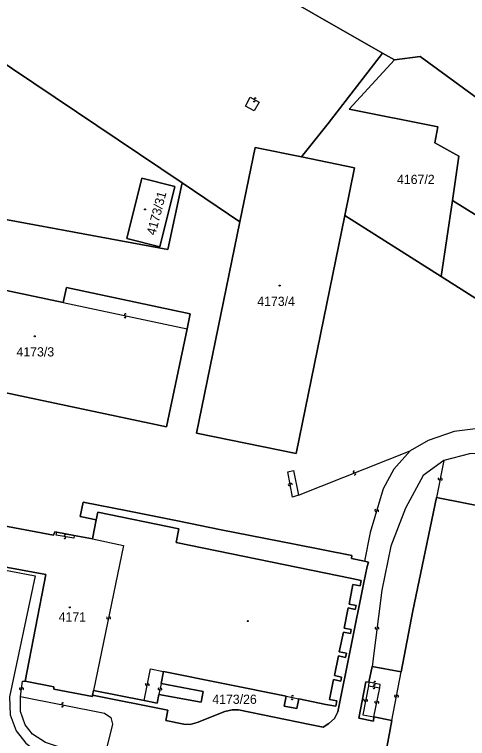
# Model space of a CAD drawing. Extents: x -598233 to -596890, y -1157848 to -1156431.
# Drawn here: x -597624.3 to -597540.6, y -1157576 to -1157442.2 of the extents above; entities that cross this region are included whole.
import ezdxf

# ---------------------------------------------------------------- set-up
doc = ezdxf.new("R2010")
doc.units = 0
for name, color, linetype in [('Level 1', 7, 'Continuous'), ('Level 13', 7, 'Continuous'), ('Level 3', 7, 'Continuous'), ('Level 4', 7, 'Continuous'), ('Level 5', 7, 'Continuous'), ('Level 60', 7, 'Continuous')]:
    doc.layers.add(name, color=color, linetype=linetype)

msp = doc.modelspace()

# ---------------------------------------------------------------- linework, layer by layer
at = {"layer": 'Level 1'}
for points in [[(-597653.75, -1157390.49), (-597620.55, -1157411.64), (-597581.5, -1157434.85), (-597556.28, -1157449.32)], [(-597593.31, -1157473.31), (-597628.63, -1157449.57), (-597639.6, -1157447.4)], [(-597571.24, -1157468.5), (-597566.34, -1157462.32), (-597556.28, -1157449.32)], [(-597556.28, -1157449.32), (-597554.08, -1157450.56)], [(-597554.08, -1157450.56), (-597549.35, -1157449.9), (-597506.83, -1157481.03), (-597497.55, -1157492.97), (-597480.95, -1157505.21), (-597444.52, -1157530.13)], [(-597554.08, -1157450.56), (-597562.49, -1157459.66), (-597546.09, -1157462.91), (-597546.64, -1157465.91), (-597542.24, -1157468.34), (-597543.4, -1157476.52)], [(-597582.64, -1157480.48), (-597579.81, -1157466.73), (-597571.24, -1157468.5)], [(-597571.24, -1157468.5), (-597561.46, -1157470.53), (-597563.26, -1157479.35)], [(-597600.74, -1157472.41), (-597594.63, -1157473.94), (-597597.43, -1157485.09), (-597603.54, -1157483.56), (-597600.74, -1157472.41)], [(-597657.12, -1157515.39), (-597655.2, -1157505.32), (-597651.71, -1157488.19), (-597646.14, -1157482.93), (-597642.44, -1157483.75), (-597641.24, -1157477.25), (-597595.98, -1157485.61), (-597593.31, -1157473.31)], [(-597582.64, -1157480.48), (-597593.31, -1157473.31)], [(-597545.47, -1157490.57), (-597543.4, -1157476.52)], [(-597543.4, -1157476.52), (-597484.14, -1157513.43)], [(-597563.26, -1157479.35), (-597572.28, -1157523.35), (-597590.64, -1157519.55), (-597582.64, -1157480.48)], [(-597545.47, -1157490.57), (-597563.26, -1157479.35)], [(-597592.39, -1157500.29), (-597596.21, -1157518.42), (-597650.02, -1157507.01), (-597646.2, -1157488.88), (-597615.28, -1157495.43)], [(-597483.9, -1157529.65), (-597545.47, -1157490.57)], [(-597615.28, -1157495.43), (-597614.69, -1157492.65), (-597591.84, -1157497.49), (-597592.39, -1157500.29)], [(-597552.87, -1157563.7), (-597550.72, -1157552.39), (-597546.34, -1157531.48)], [(-597546.34, -1157531.48), (-597535.44, -1157533.62)], [(-597609.16, -1157535.56), (-597611.83, -1157535.03), (-597612.15, -1157534.97), (-597611.57, -1157532.29), (-597603.43, -1157533.93), (-597594.16, -1157535.76), (-597586.13, -1157537.44), (-597572.54, -1157540.07), (-597561.94, -1157542.2), (-597562.04, -1157542.75), (-597559.64, -1157543.24)], [(-597571.77, -1157568.68), (-597566.78, -1157569.7), (-597564.94, -1157570.01), (-597564.75, -1157569.04), (-597566.07, -1157568.77), (-597565.33, -1157565.12), (-597564.01, -1157565.38), (-597563.86, -1157564.65), (-597565.18, -1157564.39), (-597564.44, -1157560.75), (-597563.13, -1157561.01), (-597562.98, -1157560.26), (-597564.29, -1157560), (-597563.54, -1157556.33), (-597562.24, -1157556.59), (-597562.09, -1157555.86), (-597563.4, -1157555.6), (-597562.64, -1157551.88), (-597561.34, -1157552.13), (-597561.19, -1157551.4), (-597562.49, -1157551.15), (-597561.76, -1157547.52), (-597560.43, -1157547.79), (-597560.24, -1157546.8), (-597562, -1157546.41), (-597594.4, -1157539.79), (-597593.9, -1157537.26), (-597608.87, -1157534.19), (-597609.16, -1157535.56)], [(-597631.81, -1157535.67), (-597617.07, -1157538.43), (-597616.85, -1157537.83), (-597616.48, -1157537.88)], [(-597609.89, -1157539.1), (-597609.16, -1157535.56)], [(-597616.48, -1157537.88), (-597613.24, -1157538.47)], [(-597609.89, -1157539.1), (-597613.24, -1157538.47)], [(-597622.27, -1157565.41), (-597618.47, -1157545.69), (-597633.27, -1157542.95)], [(-597559.64, -1157543.24), (-597559.41, -1157543.29), (-597558.87, -1157543.41), (-597559.11, -1157544.19), (-597559.73, -1157547.19), (-597564.58, -1157571.1), (-597565.18, -1157572.29), (-597566.23, -1157573.23), (-597567.28, -1157573.9), (-597569.7, -1157573.4), (-597582.91, -1157570.71), (-597584.1, -1157570.68), (-597585.45, -1157570.99), (-597590.54, -1157573.07), (-597591.85, -1157573.4), (-597593.02, -1157573.35), (-597596.34, -1157572.67), (-597595.94, -1157570.77), (-597609.85, -1157568.01)], [(-597558.81, -1157565.59), (-597558.23, -1157562.69)], [(-597558.23, -1157562.69), (-597552.87, -1157563.7)], [(-597597.2, -1157565.82), (-597596.76, -1157563.6)], [(-597596.76, -1157563.6), (-597574.12, -1157568.21)], [(-597609.85, -1157568.01), (-597609.89, -1157568.22), (-597617.03, -1157566.86), (-597616.99, -1157566.44), (-597622.27, -1157565.41)], [(-597597.61, -1157567.9), (-597589.78, -1157569.32), (-597589.4, -1157567.34), (-597597.2, -1157565.82)], [(-597557.88, -1157572.01), (-597557.96, -1157572.78), (-597560.69, -1157572.27), (-597559.39, -1157565.55), (-597558.81, -1157565.59)], [(-597609.85, -1157568.01), (-597609.66, -1157567.11)], [(-597609.66, -1157567.11), (-597600.32, -1157568.98)], [(-597600.32, -1157568.98), (-597597.93, -1157569.45), (-597597.61, -1157567.9)], [(-597574.12, -1157568.21), (-597574.47, -1157570.01), (-597572.12, -1157570.44), (-597571.77, -1157568.68)], [(-597554.58, -1157572.65), (-597557.88, -1157572.01)], [(-597536.35, -1157589.03), (-597537.61, -1157588.76), (-597537.67, -1157589.06), (-597556.88, -1157585.03), (-597554.58, -1157572.65)]]:
    msp.add_lwpolyline(points, dxfattribs=at)
at = {"layer": 'Level 13'}
for centre, start, end in [((-597579.99, -1157458.09), 187.9302, 60.5202), ((-597579.81, -1157457.77), 8.1447, 240.2427), ((-597603.88, -1157498.04), 205.1713, 77.7613), ((-597603.8, -1157497.68), 25.3857, 257.4837), ((-597561.56, -1157526.74), 59.04, 291.138), ((-597561.42, -1157527.08), 238.8255, 111.4156), ((-597545.84, -1157528.01), 115.8644, 348.4544), ((-597545.48, -1157528.09), 296.0789, 168.1769), ((-597573.53, -1157529.08), 138.1682, 10.2662), ((-597573.17, -1157529.02), 317.9537, 190.5437), ((-597557.56, -1157533.85), 110.8652, 343.4552), ((-597557.2, -1157533.95), 291.0797, 163.1777), ((-597614.97, -1157538.88), 207.0834, 79.1814), ((-597614.91, -1157538.52), 26.8689, 259.4589), ((-597607.08, -1157553.67), 115.5198, 348.1098), ((-597606.72, -1157553.75), 295.7343, 167.8323), ((-597557.5, -1157555.6), 119.8188, 352.4088), ((-597557.14, -1157555.65), 300.0332, 172.1312), ((-597557.72, -1157565.62), 26.0594, 258.6494), ((-597623.16, -1157566.79), 119.8304, 351.9284), ((-597622.8, -1157566.84), 299.6159, 172.2059), ((-597599.91, -1157566.01), 115.9876, 348.0856), ((-597599.55, -1157566.09), 295.7732, 168.3632), ((-597597.58, -1157566.82), 116.0074, 348.5974), ((-597597.22, -1157566.9), 296.2218, 168.3198), ((-597557.89, -1157566.61), 206.756, 79.346), ((-597557.83, -1157566.25), 26.9705, 259.0685), ((-597557.8, -1157565.98), 206.2738, 78.3718), ((-597572.91, -1157568.26), 26.0628, 258.1608), ((-597553.9, -1157568.14), 116.5561, 348.6541), ((-597553.54, -1157568.22), 296.3416, 168.9316), ((-597615.36, -1157569.6), 26.2261, 258.3241), ((-597572.99, -1157568.62), 205.8483, 78.4383), ((-597559.6, -1157568.9), 116.0726, 348.6626), ((-597559.24, -1157568.98), 296.287, 168.385), ((-597557.53, -1157569.28), 116.2469, 348.3449), ((-597557.17, -1157569.36), 296.0324, 168.6224), ((-597615.44, -1157569.96), 206.0116, 78.6016)]:
    msp.add_arc(centre, 0.184, start, end, dxfattribs=at)
at = {"layer": 'Level 3'}
for points in [[(-597580.74, -1157457.46), (-597579.06, -1157458.4), (-597580.02, -1157459.98), (-597581.61, -1157459.1), (-597580.74, -1157457.46)], [(-597615.28, -1157495.43), (-597592.39, -1157500.29)], [(-597483.9, -1157529.65), (-597494.75, -1157524.56), (-597505.07, -1157521.7), (-597517.29, -1157519.65), (-597529.3, -1157518.58), (-597538.16, -1157518.62), (-597543.09, -1157519.23), (-597547.9, -1157520.9), (-597551.17, -1157522.81)], [(-597571.81, -1157531.01), (-597551.17, -1157522.81)], [(-597551.17, -1157522.81), (-597554.23, -1157526.21), (-597556.21, -1157529.88), (-597558.56, -1157537.92), (-597559.64, -1157543.24)], [(-597525.33, -1157524.21), (-597532.07, -1157523.13), (-597540.22, -1157523.37), (-597544.97, -1157524.62)], [(-597544.97, -1157524.62), (-597548.77, -1157527.41), (-597552.07, -1157533.42), (-597554.78, -1157540.47), (-597556.41, -1157548.56), (-597558.23, -1157562.69)], [(-597544.97, -1157524.62), (-597546.34, -1157531.48)], [(-597571.81, -1157531.01), (-597572.9, -1157531.41), (-597573.8, -1157526.69), (-597572.76, -1157526.46), (-597571.81, -1157531.01)], [(-597613.24, -1157538.47), (-597613.31, -1157538.99), (-597616.56, -1157538.4), (-597616.48, -1157537.88)], [(-597609.89, -1157539.1), (-597604.14, -1157540.31), (-597609.66, -1157567.11)], [(-597634.01, -1157543.37), (-597633.4, -1157543.48), (-597620.47, -1157545.91), (-597625.19, -1157568.33), (-597625.08, -1157571.66), (-597623.98, -1157574.59), (-597622.2, -1157576.88), (-597620.02, -1157578.46), (-597589.18, -1157588.58), (-597588.51, -1157586.6), (-597607.87, -1157580.33)], [(-597600.32, -1157568.98), (-597599.14, -1157563.12), (-597596.76, -1157563.6)], [(-597554.58, -1157572.65), (-597552.87, -1157563.7)], [(-597623.17, -1157568.25), (-597622.79, -1157565.38), (-597622.27, -1157565.41)], [(-597597.2, -1157565.82), (-597597.61, -1157567.9)], [(-597558.89, -1157566.24), (-597559.95, -1157571.65), (-597557.88, -1157572.01)], [(-597558.81, -1157565.59), (-597558.89, -1157566.24)], [(-597558.89, -1157566.24), (-597556.82, -1157566.62)], [(-597556.82, -1157566.62), (-597556.72, -1157566), (-597558.81, -1157565.59)], [(-597557.88, -1157572.01), (-597556.82, -1157566.62)], [(-597607.87, -1157580.33), (-597618.52, -1157576.74), (-597620.96, -1157575.18), (-597622.3, -1157573.48), (-597623.18, -1157571), (-597623.17, -1157568.25)], [(-597623.17, -1157568.25), (-597607.64, -1157571.31), (-597606.45, -1157572.14), (-597606.16, -1157573.38), (-597607.87, -1157580.33)], [(-597574.12, -1157568.21), (-597571.77, -1157568.68)]]:
    msp.add_lwpolyline(points, dxfattribs=at)
at = {"layer": 'Level 5'}
for centre, radius in [((-597600.17, -1157478.21), 0.09), ((-597600.17, -1157478.21), 0.0521), ((-597575.3, -1157492.28), 0.09), ((-597575.3, -1157492.28), 0.0521), ((-597620.53, -1157501.66), 0.09), ((-597620.53, -1157501.66), 0.0521), ((-597614.07, -1157551.76), 0.09), ((-597614.07, -1157551.76), 0.0521), ((-597581.2, -1157554.31), 0.09), ((-597581.2, -1157554.31), 0.0521)]:
    msp.add_circle(centre, radius, dxfattribs=at)
at = {"layer": 'Level 60'}
for points in [[(-597593.31, -1157473.31), (-597628.63, -1157449.57), (-597639.6, -1157447.4), (-597667.82, -1157436.45), (-597653.75, -1157390.49), (-597620.55, -1157411.64), (-597581.5, -1157434.85), (-597556.28, -1157449.32), (-597566.34, -1157462.32), (-597571.24, -1157468.5), (-597579.81, -1157466.73), (-597582.64, -1157480.48)], [(-597543.4, -1157476.52), (-597545.47, -1157490.57), (-597563.26, -1157479.35), (-597561.46, -1157470.53), (-597571.24, -1157468.5), (-597566.34, -1157462.32), (-597556.28, -1157449.32), (-597554.08, -1157450.56), (-597562.49, -1157459.66), (-597546.09, -1157462.91), (-597546.64, -1157465.91), (-597542.24, -1157468.34)], [(-597479.69, -1157516.2), (-597484.14, -1157513.43), (-597543.4, -1157476.52), (-597542.24, -1157468.34), (-597546.64, -1157465.91), (-597546.09, -1157462.91), (-597562.49, -1157459.66), (-597554.08, -1157450.56), (-597549.35, -1157449.9), (-597506.83, -1157481.03), (-597497.55, -1157492.97), (-597480.95, -1157505.21), (-597444.52, -1157530.13), (-597445.38, -1157537.62), (-597467.84, -1157523.64), (-597475.45, -1157518.85)], [(-597563.26, -1157479.35), (-597572.28, -1157523.35), (-597590.64, -1157519.55), (-597582.64, -1157480.48), (-597579.81, -1157466.73), (-597571.24, -1157468.5), (-597561.46, -1157470.53)], [(-597600.74, -1157472.41), (-597594.63, -1157473.94), (-597597.43, -1157485.09), (-597603.54, -1157483.56)], [(-597594.63, -1157473.94), (-597600.74, -1157472.41), (-597603.54, -1157483.56), (-597597.43, -1157485.09)], [(-597470.35, -1157527.52), (-597467.84, -1157523.64), (-597445.38, -1157537.62), (-597447.03, -1157541.13), (-597450.63, -1157540.41), (-597471.26, -1157536.31), (-597474.78, -1157535.61), (-597483.9, -1157529.65), (-597545.47, -1157490.57), (-597543.4, -1157476.52), (-597484.14, -1157513.43), (-597485.83, -1157516.16), (-597487.79, -1157514.98), (-597488.33, -1157515.72), (-597489.74, -1157514.91), (-597492.75, -1157519.38), (-597482.85, -1157526.17), (-597481.09, -1157523.6), (-597477.41, -1157525.92), (-597476.02, -1157523.91)], [(-597650.02, -1157507.01), (-597646.2, -1157488.88), (-597615.28, -1157495.43), (-597614.69, -1157492.65), (-597591.84, -1157497.49), (-597592.39, -1157500.29), (-597596.21, -1157518.42)], [(-597646.2, -1157488.88), (-597650.02, -1157507.01), (-597596.21, -1157518.42), (-597592.39, -1157500.29), (-597591.84, -1157497.49), (-597614.69, -1157492.65), (-597615.28, -1157495.43)], [(-597609.16, -1157535.56), (-597611.83, -1157535.03), (-597612.15, -1157534.97), (-597611.57, -1157532.29), (-597603.43, -1157533.93), (-597594.16, -1157535.76), (-597586.13, -1157537.44), (-597572.54, -1157540.07), (-597561.94, -1157542.2), (-597562.04, -1157542.75), (-597559.64, -1157543.24), (-597559.41, -1157543.29), (-597558.87, -1157543.41), (-597559.11, -1157544.19), (-597559.73, -1157547.19), (-597564.58, -1157571.1), (-597565.18, -1157572.29), (-597566.23, -1157573.23), (-597567.28, -1157573.9), (-597569.7, -1157573.4), (-597582.91, -1157570.71), (-597584.1, -1157570.68), (-597585.45, -1157570.99), (-597590.54, -1157573.07), (-597591.85, -1157573.4), (-597593.02, -1157573.35), (-597596.34, -1157572.67), (-597595.94, -1157570.77), (-597609.85, -1157568.01), (-597609.66, -1157567.11), (-597600.32, -1157568.98), (-597597.93, -1157569.45), (-597597.61, -1157567.9), (-597589.78, -1157569.32), (-597589.4, -1157567.34), (-597597.2, -1157565.82), (-597596.76, -1157563.6), (-597574.12, -1157568.21), (-597574.47, -1157570.01), (-597572.12, -1157570.44), (-597571.77, -1157568.68), (-597566.78, -1157569.7), (-597564.94, -1157570.01), (-597564.75, -1157569.04), (-597566.07, -1157568.77), (-597565.33, -1157565.12), (-597564.01, -1157565.38), (-597563.86, -1157564.65), (-597565.18, -1157564.39), (-597564.44, -1157560.75), (-597563.13, -1157561.01), (-597562.98, -1157560.26), (-597564.29, -1157560), (-597563.54, -1157556.33), (-597562.24, -1157556.59), (-597562.09, -1157555.86), (-597563.4, -1157555.6), (-597562.64, -1157551.88), (-597561.34, -1157552.13), (-597561.19, -1157551.4), (-597562.49, -1157551.15), (-597561.76, -1157547.52), (-597560.43, -1157547.79), (-597560.24, -1157546.8), (-597562, -1157546.41), (-597594.4, -1157539.79), (-597593.9, -1157537.26), (-597608.87, -1157534.19)]]:
    msp.add_lwpolyline(points, close=True, dxfattribs=at)
for points in [[(-597444.52, -1157530.13), (-597480.95, -1157505.21), (-597497.55, -1157492.97), (-597506.83, -1157481.03), (-597549.35, -1157449.9), (-597554.08, -1157450.56), (-597556.28, -1157449.32), (-597581.5, -1157434.85), (-597620.55, -1157411.64), (-597653.75, -1157390.49)], [(-597628.63, -1157449.57), (-597593.31, -1157473.31), (-597595.98, -1157485.61), (-597641.24, -1157477.25)], [(-597641.24, -1157477.25), (-597595.98, -1157485.61), (-597593.31, -1157473.31), (-597582.64, -1157480.48), (-597590.64, -1157519.55), (-597572.28, -1157523.35), (-597563.26, -1157479.35), (-597545.47, -1157490.57), (-597483.9, -1157529.65), (-597474.78, -1157535.61), (-597471.26, -1157536.31), (-597472.05, -1157539.85), (-597451.35, -1157544.05), (-597450.63, -1157540.41), (-597447.03, -1157541.13), (-597432.87, -1157545.06), (-597438.37, -1157544.35), (-597439.82, -1157552.17), (-597441.15, -1157559.35), (-597435.76, -1157560.38), (-597437.68, -1157570.5), (-597448.34, -1157626.95)], [(-597556.88, -1157585.03), (-597554.58, -1157572.65), (-597557.88, -1157572.01), (-597557.96, -1157572.78), (-597560.69, -1157572.27), (-597559.39, -1157565.55), (-597558.81, -1157565.59), (-597558.23, -1157562.69), (-597552.87, -1157563.7), (-597550.72, -1157552.39), (-597546.34, -1157531.48), (-597535.44, -1157533.62), (-597519.67, -1157536.78), (-597518, -1157537.09), (-597511.77, -1157538.3), (-597514.19, -1157550.04), (-597460.49, -1157561.13), (-597461.63, -1157567.07), (-597456.84, -1157568.08), (-597457.29, -1157571.02), (-597465.91, -1157615.5)], [(-597459.58, -1157616.77), (-597450.48, -1157569.2), (-597456.49, -1157568.12), (-597456.84, -1157568.08), (-597461.63, -1157567.07), (-597460.49, -1157561.13), (-597514.19, -1157550.04), (-597511.77, -1157538.3), (-597518, -1157537.09), (-597519.67, -1157536.78), (-597535.44, -1157533.62), (-597546.34, -1157531.48), (-597550.72, -1157552.39), (-597552.87, -1157563.7), (-597558.23, -1157562.69), (-597558.81, -1157565.59), (-597559.39, -1157565.55), (-597560.69, -1157572.27), (-597557.96, -1157572.78), (-597557.88, -1157572.01), (-597554.58, -1157572.65), (-597556.88, -1157585.03)], [(-597633.27, -1157542.95), (-597618.47, -1157545.69), (-597622.27, -1157565.41), (-597616.99, -1157566.44), (-597617.03, -1157566.86), (-597609.89, -1157568.22), (-597609.85, -1157568.01), (-597595.94, -1157570.77), (-597596.34, -1157572.67), (-597593.02, -1157573.35), (-597591.85, -1157573.4), (-597590.54, -1157573.07), (-597585.45, -1157570.99), (-597584.1, -1157570.68), (-597582.91, -1157570.71), (-597569.7, -1157573.4), (-597567.28, -1157573.9), (-597566.23, -1157573.23), (-597565.18, -1157572.29), (-597564.58, -1157571.1), (-597559.73, -1157547.19), (-597559.11, -1157544.19), (-597558.87, -1157543.41), (-597559.41, -1157543.29), (-597559.64, -1157543.24), (-597562.04, -1157542.75), (-597561.94, -1157542.2), (-597572.54, -1157540.07), (-597586.13, -1157537.44), (-597594.16, -1157535.76), (-597603.43, -1157533.93), (-597611.57, -1157532.29), (-597612.15, -1157534.97), (-597611.83, -1157535.03), (-597609.16, -1157535.56), (-597609.89, -1157539.1), (-597613.24, -1157538.47), (-597616.48, -1157537.88), (-597616.85, -1157537.83), (-597617.07, -1157538.43), (-597631.81, -1157535.67)], [(-597631.81, -1157535.67), (-597617.07, -1157538.43), (-597616.85, -1157537.83), (-597616.48, -1157537.88), (-597613.24, -1157538.47), (-597609.89, -1157539.1), (-597609.16, -1157535.56), (-597608.87, -1157534.19), (-597593.9, -1157537.26), (-597594.4, -1157539.79), (-597562, -1157546.41), (-597560.24, -1157546.8), (-597560.43, -1157547.79), (-597561.76, -1157547.52), (-597562.49, -1157551.15), (-597561.19, -1157551.4), (-597561.34, -1157552.13), (-597562.64, -1157551.88), (-597563.4, -1157555.6), (-597562.09, -1157555.86), (-597562.24, -1157556.59), (-597563.54, -1157556.33), (-597564.29, -1157560), (-597562.98, -1157560.26), (-597563.13, -1157561.01), (-597564.44, -1157560.75), (-597565.18, -1157564.39), (-597563.86, -1157564.65), (-597564.01, -1157565.38), (-597565.33, -1157565.12), (-597566.07, -1157568.77), (-597564.75, -1157569.04), (-597564.94, -1157570.01), (-597566.78, -1157569.7), (-597571.77, -1157568.68), (-597572.12, -1157570.44), (-597574.47, -1157570.01), (-597574.12, -1157568.21), (-597596.76, -1157563.6), (-597597.2, -1157565.82), (-597589.4, -1157567.34), (-597589.78, -1157569.32), (-597597.61, -1157567.9), (-597597.93, -1157569.45), (-597600.32, -1157568.98), (-597609.66, -1157567.11), (-597609.85, -1157568.01), (-597609.89, -1157568.22), (-597617.03, -1157566.86), (-597616.99, -1157566.44), (-597622.27, -1157565.41), (-597618.47, -1157545.69), (-597633.27, -1157542.95)]]:
    msp.add_lwpolyline(points, dxfattribs=at)

# ---------------------------------------------------------------- texts
at = {"layer": 'Level 4'}
for s, p in [('4167/2', (-597553.63, -1157473.5)), ('4173/4', (-597579.44, -1157496.04)), ('4173/3', (-597623.9, -1157505.38)), ('4171', (-597616.11, -1157554.38)), ('4173/26', (-597587.74, -1157569.6))]:
    msp.add_text(s, height=1.7, dxfattribs=at).set_placement(p)
msp.add_text('4173/31', height=1.7, rotation=75.4, dxfattribs=at).set_placement((-597598.26, -1157483.08))

doc.saveas('drawing.dxf')
